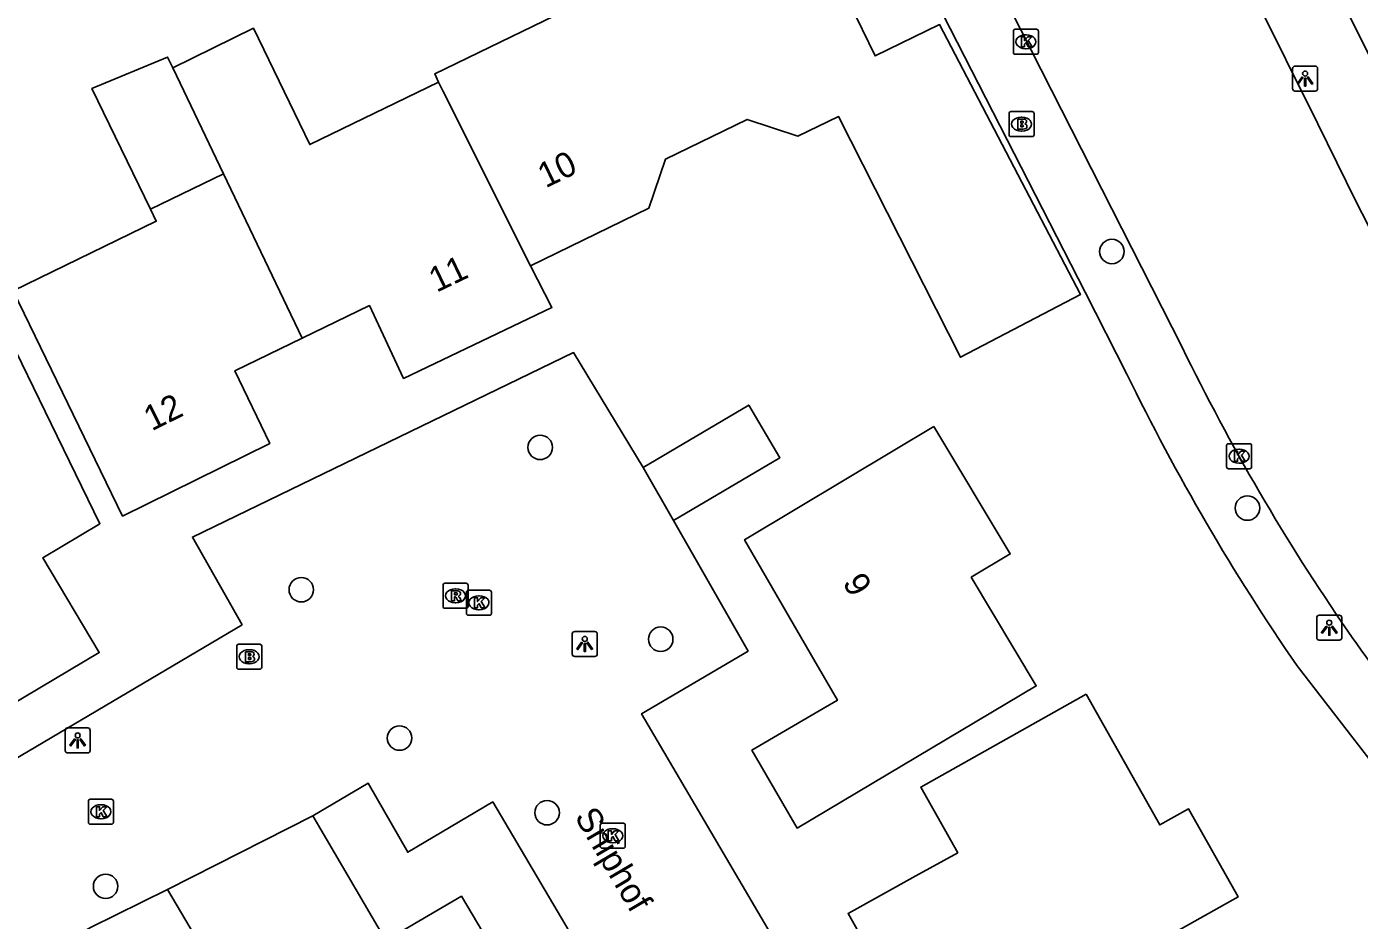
# Model space of a CAD drawing. Extents: x 161772 to 163123, y 383092 to 383917.
# Drawn here: x 162930.2 to 162983.5, y 383784.5 to 383820.3 of the extents above; entities that cross this region are included whole.
import ezdxf

# ---------------------------------------------------------------- set-up
doc = ezdxf.new("R2010")
doc.units = 0
for name, color, linetype in [('IMGEO_Boom', 7, 'Continuous'), ('IMGEO_Brandkraan', 7, 'Continuous'), ('IMGEO_Kolk', 7, 'Continuous'), ('IMGEO_Lichtpunt', 7, 'Continuous'), ('IMGEO_Muur', 7, 'Continuous'), ('IMGEO_Openbare_ruimte_label', 7, 'Continuous'), ('IMGEO_Pand', 7, 'Continuous'), ('IMGEO_Pand_nummerreeks', 7, 'Continuous'), ('IMGEO_Rijbaan_lokaal_gesloten', 7, 'Continuous'), ('IMGEO_Rioolput', 7, 'Continuous'), ('IMGEO_Voetpad_open', 7, 'Continuous'), ('IMGEO_Woonerf_open', 7, 'Continuous')]:
    doc.layers.add(name, color=color, linetype=linetype)

msp = doc.modelspace()

# ---------------------------------------------------------------- linework, layer by layer
at = {"layer": 'IMGEO_Boom'}
for centre in [(162973.603, 383811.284), (162950.73, 383803.446), (162979.027, 383801.016), (162941.171, 383797.749), (162955.553, 383795.768), (162945.102, 383791.81), (162951.007, 383788.823), (162933.341, 383785.878)]:
    msp.add_circle(centre, 0.489, dxfattribs=at)
at = {"layer": 'IMGEO_Brandkraan'}
for p, q in [((162969.489, 383815.958), (162969.489, 383816.81)), ((162969.564, 383816.884), (162970.416, 383816.884)), ((162969.977, 383816.664), (162970.002, 383816.664)), ((162970.49, 383816.81), (162970.49, 383815.958)), ((162970, 383816.104), (162969.975, 383816.104)), ((162970.416, 383815.884), (162969.564, 383815.884)), ((162938.586, 383794.643), (162938.586, 383795.495)), ((162938.661, 383795.569), (162939.513, 383795.569)), ((162939.074, 383795.349), (162939.099, 383795.349)), ((162939.587, 383795.495), (162939.587, 383794.643)), ((162939.097, 383794.789), (162939.072, 383794.789)), ((162939.513, 383794.569), (162938.661, 383794.569))]:
    msp.add_line(p, q, dxfattribs=at)
for points in [[(162969.489, 383815.958), (162969.489, 383816.81)], [(162969.564, 383816.884), (162970.416, 383816.884)], [(162969.837, 383816.584), (162969.837, 383816.184), (162970.05, 383816.184)], [(162970.068, 383816.584), (162969.837, 383816.584)], [(162970.49, 383816.81), (162970.49, 383815.958)], [(162970.016, 383816.503), (162969.962, 383816.503), (162969.962, 383816.427)], [(162969.962, 383816.427), (162970.015, 383816.427)], [(162970.024, 383816.351), (162969.962, 383816.351), (162969.962, 383816.27)], [(162969.962, 383816.27), (162970.024, 383816.27)], [(162970.416, 383815.884), (162969.564, 383815.884)], [(162938.586, 383794.643), (162938.586, 383795.495)], [(162938.661, 383795.569), (162939.513, 383795.569)], [(162938.934, 383795.269), (162938.934, 383794.869), (162939.147, 383794.869)], [(162939.165, 383795.269), (162938.934, 383795.269)], [(162939.587, 383795.495), (162939.587, 383794.643)], [(162939.113, 383795.188), (162939.059, 383795.188), (162939.059, 383795.112)], [(162939.059, 383795.112), (162939.112, 383795.112)], [(162939.121, 383795.036), (162939.059, 383795.036), (162939.059, 383794.955)], [(162939.059, 383794.955), (162939.121, 383794.955)], [(162939.513, 383794.569), (162938.661, 383794.569)]]:
    msp.add_lwpolyline(points, dxfattribs=at)
for centre, radius, start, end in [((162969.566, 383816.808), 0.0765, 91.552, 178.448), ((162969.566, 383816.808), 0.0765, 91.552, 178.448), ((162970.072, 383816.439), 0.145, 59.4692, 91.5367), ((162970.097, 383816.486), 0.0922, 285.5137, 58.1501), ((162970.414, 383816.808), 0.0765, 1.552, 88.448), ((162970.414, 383816.808), 0.0765, 1.552, 88.448), ((162970.017, 383816.465), 0.0379, 267.8285, 90.9355), ((162970.025, 383816.31), 0.0404, 269.8759, 90.5077), ((162970.056, 383816.435), 0.251, 268.6676, 293.5347), ((162970.102, 383816.294), 0.105, 301.3115, 78.989), ((162969.566, 383815.96), 0.0765, 181.552, 268.448), ((162969.566, 383815.96), 0.0765, 181.552, 268.448), ((162970.414, 383815.96), 0.0765, 271.552, 358.448), ((162970.414, 383815.96), 0.0765, 271.552, 358.448), ((162938.663, 383795.493), 0.0765, 91.552, 178.448), ((162938.663, 383795.493), 0.0765, 91.552, 178.448), ((162939.169, 383795.124), 0.145, 59.4692, 91.5367), ((162939.194, 383795.171), 0.0922, 285.5137, 58.1501), ((162939.511, 383795.493), 0.0765, 1.552, 88.448), ((162939.511, 383795.493), 0.0765, 1.552, 88.448), ((162939.114, 383795.15), 0.0379, 267.8285, 90.9355), ((162939.122, 383794.995), 0.0404, 269.8759, 90.5077), ((162939.153, 383795.12), 0.251, 268.6676, 293.5347), ((162939.199, 383794.979), 0.105, 301.3115, 78.989), ((162938.663, 383794.645), 0.0765, 181.552, 268.448), ((162938.663, 383794.645), 0.0765, 181.552, 268.448), ((162939.511, 383794.645), 0.0765, 271.552, 358.448), ((162939.511, 383794.645), 0.0765, 271.552, 358.448)]:
    msp.add_arc(centre, radius, start, end, dxfattribs=at)
for centre, major_axis, ratio, start_param, end_param in [((162969.976, 383816.384), (-0.387, 0.002), 0.722429, 4.712389, 7.853982), ((162970.001, 383816.384), (-0.39, 0.002), 0.717154, 1.570796, 4.712389), ((162939.073, 383795.069), (-0.387, 0.002), 0.722429, 4.712389, 7.853982), ((162939.098, 383795.069), (-0.39, 0.002), 0.717154, 1.570796, 4.712389)]:
    msp.add_ellipse(centre, major_axis=major_axis, ratio=ratio, start_param=start_param, end_param=end_param, dxfattribs=at)
at = {"layer": 'IMGEO_Kolk'}
for p, q in [((162969.662, 383819.254), (162969.662, 383820.106)), ((162969.737, 383820.18), (162970.589, 383820.18)), ((162970.15, 383819.96), (162970.175, 383819.96)), ((162970.663, 383820.106), (162970.663, 383819.254)), ((162970.173, 383819.4), (162970.148, 383819.4)), ((162970.589, 383819.18), (162969.737, 383819.18)), ((162978.191, 383802.665), (162978.191, 383803.517)), ((162978.266, 383803.591), (162979.118, 383803.591)), ((162978.679, 383803.371), (162978.704, 383803.371)), ((162979.192, 383803.517), (162979.192, 383802.665)), ((162978.702, 383802.811), (162978.677, 383802.811)), ((162979.118, 383802.591), (162978.266, 383802.591)), ((162947.779, 383796.801), (162947.779, 383797.653)), ((162947.854, 383797.727), (162948.706, 383797.727)), ((162948.267, 383797.507), (162948.292, 383797.507)), ((162948.78, 383797.653), (162948.78, 383796.801)), ((162948.29, 383796.947), (162948.265, 383796.947)), ((162948.706, 383796.727), (162947.854, 383796.727)), ((162932.729, 383789.364), (162933.581, 383789.364)), ((162932.654, 383788.438), (162932.654, 383789.29)), ((162933.142, 383789.144), (162933.167, 383789.144)), ((162933.655, 383789.29), (162933.655, 383788.438)), ((162933.581, 383788.364), (162932.729, 383788.364)), ((162933.165, 383788.584), (162933.14, 383788.584)), ((162953.132, 383787.478), (162953.132, 383788.33)), ((162953.207, 383788.404), (162954.059, 383788.404)), ((162954.133, 383788.33), (162954.133, 383787.478)), ((162953.62, 383788.184), (162953.645, 383788.184)), ((162954.059, 383787.404), (162953.207, 383787.404)), ((162953.643, 383787.624), (162953.618, 383787.624))]:
    msp.add_line(p, q, dxfattribs=at)
for points in [[(162969.662, 383819.254), (162969.662, 383820.106)], [(162969.737, 383820.18), (162970.589, 383820.18)], [(162969.983, 383819.88), (162970.106, 383819.88), (162970.106, 383819.729), (162970.236, 383819.88), (162970.4, 383819.88), (162970.254, 383819.729), (162970.407, 383819.48), (162970.255, 383819.48), (162970.17, 383819.644), (162970.106, 383819.577), (162970.106, 383819.48), (162969.983, 383819.48), (162969.983, 383819.88)], [(162970.663, 383820.106), (162970.663, 383819.254)], [(162970.589, 383819.18), (162969.737, 383819.18)], [(162978.191, 383802.665), (162978.191, 383803.517)], [(162978.266, 383803.591), (162979.118, 383803.591)], [(162978.512, 383803.291), (162978.635, 383803.291), (162978.635, 383803.14), (162978.765, 383803.291), (162978.929, 383803.291), (162978.783, 383803.14), (162978.936, 383802.891), (162978.784, 383802.891), (162978.699, 383803.055), (162978.635, 383802.988), (162978.635, 383802.891), (162978.512, 383802.891), (162978.512, 383803.291)], [(162979.192, 383803.517), (162979.192, 383802.665)], [(162979.118, 383802.591), (162978.266, 383802.591)], [(162947.779, 383796.801), (162947.779, 383797.653)], [(162947.854, 383797.727), (162948.706, 383797.727)], [(162948.1, 383797.427), (162948.223, 383797.427), (162948.223, 383797.276), (162948.353, 383797.427), (162948.517, 383797.427), (162948.371, 383797.276), (162948.524, 383797.027), (162948.372, 383797.027), (162948.287, 383797.191), (162948.223, 383797.124), (162948.223, 383797.027), (162948.1, 383797.027), (162948.1, 383797.427)], [(162948.78, 383797.653), (162948.78, 383796.801)], [(162948.706, 383796.727), (162947.854, 383796.727)], [(162932.729, 383789.364), (162933.581, 383789.364)], [(162932.654, 383788.438), (162932.654, 383789.29)], [(162932.975, 383789.064), (162933.098, 383789.064), (162933.098, 383788.913), (162933.228, 383789.064), (162933.392, 383789.064), (162933.246, 383788.913), (162933.399, 383788.664), (162933.247, 383788.664), (162933.162, 383788.828), (162933.098, 383788.761), (162933.098, 383788.664), (162932.975, 383788.664), (162932.975, 383789.064)], [(162933.655, 383789.29), (162933.655, 383788.438)], [(162933.581, 383788.364), (162932.729, 383788.364)], [(162953.132, 383787.478), (162953.132, 383788.33)], [(162953.207, 383788.404), (162954.059, 383788.404)], [(162954.133, 383788.33), (162954.133, 383787.478)], [(162953.453, 383788.104), (162953.576, 383788.104), (162953.576, 383787.953), (162953.706, 383788.104), (162953.87, 383788.104), (162953.724, 383787.953), (162953.877, 383787.704), (162953.725, 383787.704), (162953.64, 383787.868), (162953.576, 383787.801), (162953.576, 383787.704), (162953.453, 383787.704), (162953.453, 383788.104)], [(162954.059, 383787.404), (162953.207, 383787.404)]]:
    msp.add_lwpolyline(points, dxfattribs=at)
for centre, start, end in [((162969.739, 383820.104), 91.552, 178.448), ((162969.739, 383820.104), 91.552, 178.448), ((162970.587, 383820.104), 1.552, 88.448), ((162970.587, 383820.104), 1.552, 88.448), ((162969.739, 383819.256), 181.552, 268.448), ((162969.739, 383819.256), 181.552, 268.448), ((162970.587, 383819.256), 271.552, 358.448), ((162970.587, 383819.256), 271.552, 358.448), ((162978.268, 383803.515), 91.552, 178.448), ((162978.268, 383803.515), 91.552, 178.448), ((162979.116, 383803.515), 1.552, 88.448), ((162979.116, 383803.515), 1.552, 88.448), ((162978.268, 383802.667), 181.552, 268.448), ((162978.268, 383802.667), 181.552, 268.448), ((162979.116, 383802.667), 271.552, 358.448), ((162979.116, 383802.667), 271.552, 358.448), ((162947.856, 383797.651), 91.552, 178.448), ((162947.856, 383797.651), 91.552, 178.448), ((162948.704, 383797.651), 1.552, 88.448), ((162948.704, 383797.651), 1.552, 88.448), ((162947.856, 383796.803), 181.552, 268.448), ((162947.856, 383796.803), 181.552, 268.448), ((162948.704, 383796.803), 271.552, 358.448), ((162948.704, 383796.803), 271.552, 358.448), ((162932.731, 383789.288), 91.552, 178.448), ((162932.731, 383789.288), 91.552, 178.448), ((162933.579, 383789.288), 1.552, 88.448), ((162933.579, 383789.288), 1.552, 88.448), ((162932.731, 383788.44), 181.552, 268.448), ((162932.731, 383788.44), 181.552, 268.448), ((162933.579, 383788.44), 271.552, 358.448), ((162933.579, 383788.44), 271.552, 358.448), ((162953.209, 383788.328), 91.552, 178.448), ((162953.209, 383788.328), 91.552, 178.448), ((162954.057, 383788.328), 1.552, 88.448), ((162954.057, 383788.328), 1.552, 88.448), ((162953.209, 383787.48), 181.552, 268.448), ((162953.209, 383787.48), 181.552, 268.448), ((162954.057, 383787.48), 271.552, 358.448), ((162954.057, 383787.48), 271.552, 358.448)]:
    msp.add_arc(centre, 0.0765, start, end, dxfattribs=at)
for centre, major_axis, ratio, start_param, end_param in [((162970.149, 383819.68), (-0.387, 0.002), 0.722429, 4.712389, 7.853982), ((162970.174, 383819.68), (-0.39, 0.002), 0.717154, 1.570796, 4.712389), ((162978.678, 383803.091), (-0.387, 0.002), 0.722429, 4.712389, 7.853982), ((162978.703, 383803.091), (-0.39, 0.002), 0.717154, 1.570796, 4.712389), ((162948.266, 383797.227), (-0.387, 0.002), 0.722429, 4.712389, 7.853982), ((162948.291, 383797.227), (-0.39, 0.002), 0.717154, 1.570796, 4.712389), ((162933.141, 383788.864), (-0.387, 0.002), 0.722429, 4.712389, 7.853982), ((162933.166, 383788.864), (-0.39, 0.002), 0.717154, 1.570796, 4.712389), ((162953.619, 383787.904), (-0.387, 0.002), 0.722429, 4.712389, 7.853982), ((162953.644, 383787.904), (-0.39, 0.002), 0.717154, 1.570796, 4.712389)]:
    msp.add_ellipse(centre, major_axis=major_axis, ratio=ratio, start_param=start_param, end_param=end_param, dxfattribs=at)
at = {"layer": 'IMGEO_Lichtpunt'}
for p, q in [((162981.738, 383818.704), (162980.93, 383818.704)), ((162981.738, 383818.704), (162980.93, 383818.704)), ((162980.836, 383818.609), (162980.836, 383817.802)), ((162980.836, 383818.609), (162980.836, 383817.802)), ((162981.832, 383817.802), (162981.832, 383818.609)), ((162981.832, 383817.802), (162981.832, 383818.609)), ((162980.93, 383817.708), (162981.738, 383817.708)), ((162980.93, 383817.708), (162981.738, 383817.708)), ((162981.802, 383796.632), (162981.802, 383795.825)), ((162981.802, 383796.632), (162981.802, 383795.825)), ((162982.704, 383796.727), (162981.896, 383796.727)), ((162982.704, 383796.727), (162981.896, 383796.727)), ((162982.798, 383795.825), (162982.798, 383796.632)), ((162982.798, 383795.825), (162982.798, 383796.632)), ((162952.015, 383795.981), (162952.015, 383795.174)), ((162952.015, 383795.981), (162952.015, 383795.174)), ((162952.917, 383796.076), (162952.109, 383796.076)), ((162952.917, 383796.076), (162952.109, 383796.076)), ((162953.011, 383795.174), (162953.011, 383795.981)), ((162953.011, 383795.174), (162953.011, 383795.981)), ((162981.896, 383795.731), (162982.704, 383795.731)), ((162981.896, 383795.731), (162982.704, 383795.731)), ((162952.109, 383795.08), (162952.917, 383795.08)), ((162952.109, 383795.08), (162952.917, 383795.08)), ((162931.726, 383792.121), (162931.726, 383791.314)), ((162931.726, 383792.121), (162931.726, 383791.314)), ((162932.628, 383792.216), (162931.82, 383792.216)), ((162932.628, 383792.216), (162931.82, 383792.216)), ((162932.722, 383791.314), (162932.722, 383792.121)), ((162932.722, 383791.314), (162932.722, 383792.121)), ((162931.82, 383791.22), (162932.628, 383791.22)), ((162931.82, 383791.22), (162932.628, 383791.22))]:
    msp.add_line(p, q, dxfattribs=at)
for points in [[(162981.21, 383818.273), (162981.249, 383818.245), (162981.061, 383817.983), (162981.023, 383818.01), (162981.21, 383818.273)], [(162981.312, 383818.225), (162981.359, 383818.225), (162981.359, 383817.903), (162981.312, 383817.903), (162981.312, 383818.225)], [(162981.422, 383818.245), (162981.46, 383818.272), (162981.647, 383818.01), (162981.608, 383817.982), (162981.422, 383818.245)], [(162982.176, 383796.296), (162982.215, 383796.268), (162982.027, 383796.006), (162981.989, 383796.033), (162982.176, 383796.296)], [(162982.388, 383796.268), (162982.426, 383796.295), (162982.613, 383796.033), (162982.574, 383796.005), (162982.388, 383796.268)], [(162982.278, 383796.248), (162982.325, 383796.248), (162982.325, 383795.926), (162982.278, 383795.926), (162982.278, 383796.248)], [(162952.389, 383795.645), (162952.428, 383795.617), (162952.24, 383795.355), (162952.202, 383795.382), (162952.389, 383795.645)], [(162952.491, 383795.597), (162952.538, 383795.597), (162952.538, 383795.275), (162952.491, 383795.275), (162952.491, 383795.597)], [(162952.601, 383795.617), (162952.639, 383795.644), (162952.826, 383795.382), (162952.787, 383795.354), (162952.601, 383795.617)], [(162932.1, 383791.785), (162932.139, 383791.757), (162931.951, 383791.495), (162931.913, 383791.522), (162932.1, 383791.785)], [(162932.202, 383791.737), (162932.249, 383791.737), (162932.249, 383791.415), (162932.202, 383791.415), (162932.202, 383791.737)], [(162932.312, 383791.757), (162932.35, 383791.784), (162932.537, 383791.522), (162932.498, 383791.494), (162932.312, 383791.757)]]:
    msp.add_lwpolyline(points, dxfattribs=at)
for centre in [(162981.335, 383818.407), (162982.301, 383796.43), (162952.514, 383795.779), (162932.225, 383791.919)]:
    msp.add_circle(centre, 0.0994, dxfattribs=at)
for centre, start, end in [((162980.93, 383818.609), 90, 180), ((162980.93, 383818.609), 90, 180), ((162981.738, 383818.609), 0, 90), ((162981.738, 383818.609), 0, 90), ((162980.93, 383817.802), 180, 270), ((162980.93, 383817.802), 180, 270), ((162981.738, 383817.802), 270, 0), ((162981.738, 383817.802), 270, 360), ((162981.896, 383796.632), 90, 180), ((162981.896, 383796.632), 90, 180), ((162982.704, 383796.632), 0, 90), ((162982.704, 383796.632), 0, 90), ((162952.109, 383795.981), 90, 180), ((162952.109, 383795.981), 90, 180), ((162952.917, 383795.981), 0, 90), ((162952.917, 383795.981), 0, 90), ((162981.896, 383795.825), 180, 270), ((162981.896, 383795.825), 180, 270), ((162982.704, 383795.825), 270, 0), ((162982.704, 383795.825), 270, 360), ((162952.109, 383795.174), 180, 270), ((162952.109, 383795.174), 180, 270), ((162952.917, 383795.174), 270, 0), ((162952.917, 383795.174), 270, 360), ((162931.82, 383792.121), 90, 180), ((162931.82, 383792.121), 90, 180), ((162932.628, 383792.121), 0, 90), ((162932.628, 383792.121), 0, 90), ((162931.82, 383791.314), 180, 270), ((162931.82, 383791.314), 180, 270), ((162932.628, 383791.314), 270, 0), ((162932.628, 383791.314), 270, 360)]:
    msp.add_arc(centre, 0.0946, start, end, dxfattribs=at)
at = {"layer": 'IMGEO_Muur'}
for points in [[(162974.201, 383806.382), (162972.528, 383809.655)], [(162981.011, 383794.701), (162985.698, 383788.65), (162984.763, 383788.106)]]:
    msp.add_lwpolyline(points, dxfattribs=at)
msp.add_arc((163055.671, 383846.053), 90.615, 205.96343, 214.52078, dxfattribs=at)
at = {"layer": 'IMGEO_Pand'}
for points in [[(162946.662, 383818.067), (162946.51, 383818.391), (162956.557, 383823.273), (162961.054, 383825.458), (162964.128, 383819.114), (162966.709, 383820.368), (162972.345, 383809.56), (162967.542, 383807.055), (162962.666, 383816.685), (162961.035, 383815.9), (162959.013, 383816.572), (162955.737, 383814.986), (162955.076, 383813.016), (162950.341, 383810.71)], [(162936.027, 383818.639), (162939.253, 383820.223), (162941.51, 383815.564), (162946.662, 383818.067)], [(162936.027, 383818.639), (162935.821, 383819.069), (162932.793, 383817.808), (162935.133, 383812.979)], [(162938.058, 383814.4), (162936.027, 383818.639)], [(162946.662, 383818.067), (162946.83, 383817.71), (162950.341, 383810.71)], [(162935.133, 383812.979), (162938.058, 383814.4)], [(162941.211, 383807.818), (162938.058, 383814.4)], [(162935.133, 383812.979), (162935.368, 383812.494), (162929.64, 383809.711), (162931.833, 383805.197), (162934.018, 383800.699), (162939.911, 383803.606), (162938.518, 383806.513), (162941.211, 383807.818)], [(162950.341, 383810.71), (162951.2, 383809.047), (162945.266, 383806.204), (162943.899, 383809.121), (162941.211, 383807.818)], [(162922.497, 383800.646), (162927.872, 383803.844), (162926.037, 383806.93), (162929.045, 383808.72), (162930.921, 383804.883), (162933.117, 383800.391), (162930.827, 383799.028), (162933.085, 383795.235), (162927.631, 383791.989)], [(162954.855, 383802.645), (162959.074, 383805.138), (162960.321, 383803.029), (162956.067, 383800.516)], [(162966.485, 383804.281), (162969.539, 383799.179), (162967.978, 383798.245), (162970.578, 383793.9), (162961.008, 383788.207), (162959.2, 383791.332), (162961.731, 383792.809), (162962.62, 383793.328), (162961.678, 383794.956), (162958.907, 383799.746), (162964.924, 383803.347), (162966.485, 383804.281)], [(162956.067, 383800.516), (162954.855, 383802.645)], [(162972.574, 383793.568), (162975.515, 383788.338), (162976.666, 383788.985), (162978.651, 383785.455), (162974.641, 383783.199), (162974.151, 383784.071), (162966.027, 383779.502), (162963.051, 383784.794), (162965.763, 383786.298), (162967.435, 383787.225), (162965.959, 383789.848), (162972.574, 383793.568)], [(162935.821, 383785.756), (162941.629, 383788.705)], [(162941.629, 383788.705), (162944.556, 383783.707), (162947.579, 383785.479), (162951.459, 383778.929), (162942.856, 383773.833), (162935.821, 383785.756)]]:
    msp.add_lwpolyline(points, dxfattribs=at)
at = {"layer": 'IMGEO_Rijbaan_lokaal_gesloten'}
for points in [[(162976.413, 383807.459), (162952.256, 383854.995), (162947.38, 383864.837)], [(162963.199, 383853.48), (162965.594, 383848.674), (162968.601, 383842.764), (162971.301, 383837.316), (162974.337, 383831.337), (162976.604, 383826.922), (162979.294, 383821.534), (162981.846, 383816.398), (162983.363, 383813.298), (162984.91, 383810.289), (162985.95, 383808.425)]]:
    msp.add_lwpolyline(points, dxfattribs=at)
for centre, radius, start, end in [((163055.566, 383845.991), 88.034, 205.95678, 214.526), ((163051.481, 383844.446), 83.799, 215.23911, 222.07334)]:
    msp.add_arc(centre, radius, start, end, dxfattribs=at)
at = {"layer": 'IMGEO_Rioolput'}
for p, q in [((162946.843, 383797.08), (162946.843, 383797.932)), ((162946.918, 383798.006), (162947.77, 383798.006)), ((162947.844, 383797.932), (162947.844, 383797.08)), ((162947.331, 383797.786), (162947.356, 383797.786)), ((162947.77, 383797.006), (162946.918, 383797.006)), ((162947.354, 383797.226), (162947.329, 383797.226))]:
    msp.add_line(p, q, dxfattribs=at)
for points in [[(162946.843, 383797.08), (162946.843, 383797.932)], [(162946.918, 383798.006), (162947.77, 383798.006)], [(162947.844, 383797.932), (162947.844, 383797.08)], [(162947.432, 383797.704), (162947.18, 383797.706), (162947.18, 383797.306)], [(162947.18, 383797.306), (162947.304, 383797.306), (162947.304, 383797.468), (162947.315, 383797.468)], [(162947.358, 383797.625), (162947.304, 383797.625), (162947.304, 383797.544)], [(162947.304, 383797.544), (162947.356, 383797.544)], [(162947.362, 383797.439), (162947.433, 383797.306), (162947.573, 383797.306), (162947.508, 383797.432)], [(162947.77, 383797.006), (162946.918, 383797.006)]]:
    msp.add_lwpolyline(points, dxfattribs=at)
for centre, radius, start, end in [((162946.92, 383797.93), 0.0765, 91.552, 178.448), ((162946.92, 383797.93), 0.0765, 91.552, 178.448), ((162947.768, 383797.93), 0.0765, 1.552, 88.448), ((162947.768, 383797.93), 0.0765, 1.552, 88.448), ((162947.314, 383797.415), 0.0533, 26.0293, 88.6989), ((162947.34, 383797.733), 0.19, 274.7715, 282.9687), ((162947.364, 383797.529), 0.0964, 77.0061, 93.1865), ((162947.378, 383797.586), 0.0378, 276.6634, 79.6772), ((162947.431, 383797.594), 0.109, 350.3612, 89.416), ((162947.429, 383797.594), 0.112, 277.5842, 350.9817), ((162947.413, 383797.379), 0.108, 29.5134, 73.7905), ((162946.92, 383797.082), 0.0765, 181.552, 268.448), ((162946.92, 383797.082), 0.0765, 181.552, 268.448), ((162947.768, 383797.082), 0.0765, 271.552, 358.448), ((162947.768, 383797.082), 0.0765, 271.552, 358.448)]:
    msp.add_arc(centre, radius, start, end, dxfattribs=at)
for centre, major_axis, ratio, start_param, end_param in [((162947.33, 383797.506), (-0.387, 0.002), 0.722429, 4.712389, 7.853982), ((162947.355, 383797.506), (-0.39, 0.002), 0.717154, 1.570796, 4.712389)]:
    msp.add_ellipse(centre, major_axis=major_axis, ratio=ratio, start_param=start_param, end_param=end_param, dxfattribs=at)
at = {"layer": 'IMGEO_Voetpad_open'}
for points in [[(162937.187, 383874.349), (162941.098, 383871.872), (162961.731, 383830.778), (162972.528, 383809.655), (162974.201, 383806.382)], [(162987.464, 383812.026), (162984.656, 383817.621), (162976.585, 383833.763)], [(162981.011, 383794.701), (162985.698, 383788.65), (162984.763, 383788.106)]]:
    msp.add_lwpolyline(points, dxfattribs=at)
msp.add_arc((163055.671, 383846.053), 90.615, 205.96343, 214.52078, dxfattribs=at)
at = {"layer": 'IMGEO_Woonerf_open'}
for points in [[(162954.855, 383802.645), (162952.064, 383807.239), (162936.815, 383799.858), (162938.802, 383796.345), (162920.456, 383785.5), (162913.822, 383781.578)], [(162941.629, 383788.705), (162943.842, 383790.009), (162945.43, 383787.245), (162948.829, 383789.253), (162968.248, 383756.347), (162974.165, 383759.783), (162954.784, 383792.785), (162959.044, 383795.296), (162956.067, 383800.516)], [(162914.873, 383773.967), (162914.922, 383773.999), (162929.105, 383782.138), (162932.733, 383784.234), (162935.821, 383785.756)]]:
    msp.add_lwpolyline(points, dxfattribs=at)

# ---------------------------------------------------------------- texts
at = {"layer": 'IMGEO_Openbare_ruimte_label'}
msp.add_text('Sniphof', height=1, rotation=300.5411, dxfattribs=at).set_placement((162952.083, 383788.663))
at = {"layer": 'IMGEO_Pand_nummerreeks'}
for s, rotation, p in [('10', 25.9666, (162950.947, 383813.808)), ('11', 25.5992, (162946.584, 383809.63)), ('12', 26.257, (162935.188, 383804.085)), ('9', 300.0514, (162962.807, 383798.037))]:
    msp.add_text(s, height=1, rotation=rotation, dxfattribs=at).set_placement(p)

doc.saveas('drawing.dxf')
